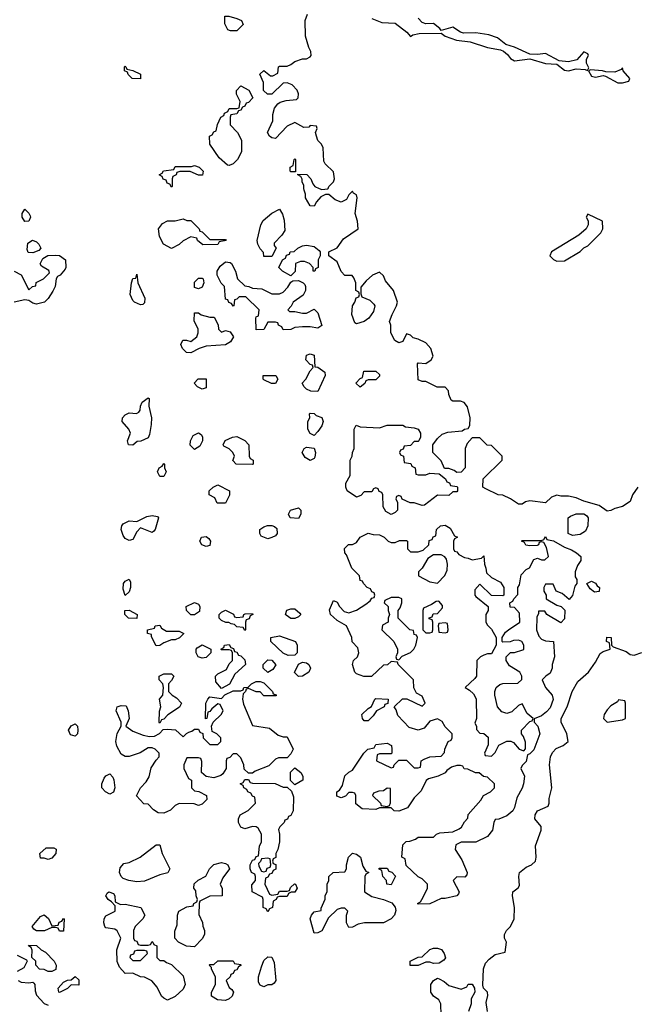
# Model space of a CAD drawing. Header units: inches. Extents: x 2380053 to 2584298, y 380219 to 546618.
# Tile 300 of 656: x 2461683 to 2464872, y 525767 to 530875. Entities that reach past the tile are written whole.
import ezdxf

# ---------------------------------------------------------------- set-up
doc = ezdxf.new("R2010")
doc.units = ezdxf.units.IN
doc.header["$MEASUREMENT"] = 0
doc.layers.add('C4562', color=7, linetype='Continuous')
doc.layers.add('C4563', color=7, linetype='Continuous')

msp = doc.modelspace()

# ---------------------------------------------------------------- linework, layer by layer
at = {"layer": 'C4562', "color": 2, "elevation": 62}
for points in [[(2464890.5, 528449.5), (2464862.8, 528410), (2464850, 528375.3), (2464810, 528349.2), (2464770, 528339), (2464750, 528328), (2464730, 528326), (2464690, 528355.3), (2464610, 528378), (2464570, 528395.3), (2464530, 528404), (2464490, 528404), (2464470, 528408.7), (2464442, 528398), (2464410, 528368), (2464330, 528379), (2464307.1, 528372.9), (2464290, 528362), (2464270, 528362), (2464230, 528388.7), (2464190, 528408), (2464166, 528410), (2464100.4, 528440.4), (2464086, 528450), (2464087.3, 528492.7), (2464186, 528590), (2464186, 528610), (2464130, 528666), (2464107.3, 528667.3), (2464070, 528706), (2464030, 528706), (2464003.6, 528676.4), (2463994, 528650), (2463994, 528550), (2463972.7, 528527.3), (2463950, 528526), (2463936.4, 528536.4), (2463910, 528546), (2463887.3, 528547.3), (2463870, 528586), (2463826, 528630), (2463826, 528670), (2463850, 528702), (2463874.6, 528725.4), (2463904.7, 528735.3), (2463978, 528742), (2463990, 528751.3), (2464010, 528754), (2464018, 528770), (2464019.3, 528810), (2464006.6, 528866.6), (2463989.1, 528889.1), (2463970, 528895.3), (2463930, 528895.3), (2463922, 528902), (2463908.7, 528930), (2463908, 528950), (2463890, 528968), (2463848.9, 528968.9), (2463790, 528998), (2463770, 528998), (2463750, 529006), (2463746, 529090), (2463750, 529094), (2463790, 529092), (2463818, 529110), (2463828, 529130), (2463815.3, 529170), (2463790, 529198), (2463750, 529218), (2463724, 529224), (2463710, 529238), (2463690, 529246), (2463670, 529206), (2463650, 529198), (2463628.7, 529210), (2463608.7, 529250), (2463608.7, 529290), (2463602, 529310), (2463614.6, 529345.4), (2463638, 529390), (2463642, 529410), (2463622, 529470), (2463580.2, 529520.2), (2463570, 529546), (2463550, 529566), (2463514, 529550), (2463479.6, 529520.4), (2463452.7, 529487.3), (2463452.7, 529452.7), (2463458, 529438), (2463499.8, 529419.8), (2463519.8, 529399.8), (2463524.7, 529390), (2463518, 529362), (2463493.4, 529326.6), (2463470, 529308.7), (2463430, 529298), (2463422, 529302), (2463405.2, 529345.2), (2463409.2, 529390), (2463422, 529410), (2463428.4, 529431.6), (2463442, 529438), (2463446, 529450), (2463442, 529462), (2463426, 529470), (2463426, 529510), (2463416.4, 529536.4), (2463407.3, 529547.3), (2463370, 529548.7), (2463350, 529568), (2463330, 529618), (2463286, 529650), (2463286, 529670), (2463330, 529692), (2463362, 529738), (2463438, 529790), (2463435.3, 529830), (2463424, 529870), (2463434, 529950), (2463430, 529966), (2463415.3, 529975.3), (2463410, 529986), (2463390, 529966), (2463378, 529942), (2463350, 529929), (2463320.2, 529940.2), (2463287.3, 529967.3), (2463270, 529968), (2463244.7, 529955.3), (2463222, 529930), (2463210, 529908), (2463188.9, 529908.9), (2463166, 529950), (2463166, 529970), (2463158, 529990), (2463157.4, 530000)], [(2463236.5, 530000), (2463250, 529994), (2463282, 529998), (2463282.7, 530000)], [(2461654, 529570), (2461690.9, 529550.9), (2461730, 529474), (2461748.4, 529491.6), (2461766, 529494), (2461768.9, 529511.1), (2461806, 529530), (2461838, 529562), (2461834.6, 529574.6), (2461796.4, 529596.4), (2461788.4, 529608.4), (2461803.1, 529636.9), (2461828.4, 529651.6), (2461870, 529654), (2461890, 529652), (2461921, 529630), (2461922.8, 529590), (2461919.1, 529580.9), (2461892, 529550), (2461878, 529542), (2461871.3, 529530), (2461866, 529490), (2461854, 529466), (2461830, 529428), (2461812, 529410), (2461770, 529399), (2461750, 529404), (2461730, 529418), (2461710, 529422), (2461654, 529410)], [(2464109.5, 525730), (2464103.3, 525776.7), (2464112.1, 525812.1), (2464109, 525830), (2464088.7, 525850), (2464085.6, 525865.6), (2464089.6, 525950.3), (2464099.6, 525980.4), (2464118, 526002), (2464150, 526024.7), (2464202, 526038), (2464208, 526090), (2464198, 526110), (2464198, 526130), (2464208, 526150), (2464228.9, 526171.1), (2464249, 526211), (2464249.3, 526269.3), (2464239, 526330), (2464242, 526350), (2464269.1, 526370.9), (2464276, 526384), (2464272.3, 526430), (2464276, 526450), (2464310, 526478.8), (2464338, 526490), (2464358, 526510), (2464362, 526530), (2464358, 526590), (2464388.7, 526670), (2464388, 526690), (2464356, 526730), (2464357, 526750), (2464370, 526770.5), (2464424.7, 526795.3), (2464429.2, 526810), (2464430, 526834), (2464444, 526890), (2464431.6, 527010), (2464436.9, 527050), (2464447.1, 527072.9), (2464466.7, 527093.3), (2464502, 527110), (2464529, 527130), (2464520.9, 527170), (2464492.3, 527230), (2464492, 527250), (2464523.6, 527310), (2464549.5, 527390), (2464579.1, 527440.9), (2464634, 527490), (2464670, 527542), (2464693.6, 527586.4), (2464710, 527598), (2464746, 527610), (2464742, 527642), (2464728, 527650), (2464728.7, 527671.3), (2464752, 527670), (2464754, 527630), (2464762, 527622), (2464830, 527598), (2464850, 527582), (2464870, 527578), (2464910, 527591.3)], [(2461670, 526022), (2461718, 525998), (2461722, 525990), (2461703.6, 525956.4), (2461670, 525938)], [(2461674, 525890), (2461690, 525882), (2461730, 525878), (2461750, 525882), (2461756.9, 525876.9), (2461762, 525870), (2461763.6, 525836.4), (2461770, 525814), (2461810, 525772), (2461830, 525762)], [(2463868.7, 525710), (2463868, 525770), (2463858, 525790), (2463828.9, 525808.9), (2463815.3, 525830), (2463815.3, 525870), (2463828.9, 525891.1), (2463850, 525902), (2463859.6, 525899.6), (2463885.4, 525885.4), (2463910, 525864.7), (2463973.6, 525846.4), (2464002, 525858), (2464010, 525872), (2464030, 525871.3), (2464042, 525850), (2464044.7, 525830), (2464024.7, 525795.3), (2464024.7, 525770), (2464011.3, 525730)]]:
    msp.add_lwpolyline(points, dxfattribs=at)
for points in [[(2461710, 529828.7), (2461695.3, 529850), (2461695.3, 529870), (2461710, 529892), (2461730, 529872), (2461736.8, 529856.8), (2461738.8, 529850), (2461730, 529829)], [(2462950, 529646), (2462947.3, 529667.3), (2462930, 529686), (2462918, 529710), (2462915.3, 529730), (2462933.2, 529810), (2462946, 529834), (2462990, 529871.3), (2463030, 529892), (2463045.4, 529865.4), (2463055.3, 529835.3), (2463058, 529782), (2463043.6, 529756.4), (2463003.6, 529716.4), (2463003.6, 529703.6), (2463014, 529690), (2462990, 529646)], [(2464630, 529866), (2464622, 529850), (2464632, 529832), (2464631.6, 529811.6), (2464622, 529790), (2464583.5, 529756.5), (2464442, 529670), (2464434, 529650), (2464451.6, 529631.6), (2464470, 529622), (2464510, 529624.7), (2464590, 529672), (2464610, 529692), (2464630, 529702), (2464698, 529770), (2464708, 529790), (2464706, 529830)], [(2462550, 529834), (2462570, 529834), (2462614, 529790), (2462618, 529778), (2462630, 529774), (2462670, 529734), (2462750, 529734), (2462754, 529730), (2462718, 529722), (2462710, 529708), (2462632.7, 529707.3), (2462606, 529730), (2462602, 529742), (2462570, 529748), (2462530, 529728), (2462510, 529708), (2462470, 529688.7), (2462428.7, 529710), (2462408.7, 529750), (2462402, 529790), (2462423.1, 529816.9), (2462450, 529832), (2462490, 529832), (2462530, 529842)], [(2461750, 529666), (2461727.3, 529667.3), (2461722, 529682), (2461724.7, 529715.3), (2461749, 529731), (2461770, 529722), (2461782, 529710), (2461792, 529690), (2461782, 529678)], [(2463206, 529570), (2463206, 529590), (2463186, 529610), (2463160.4, 529620.4), (2463139.6, 529620.4), (2463114, 529610), (2463111.6, 529568.4), (2463090, 529546), (2463046, 529570), (2463028, 529590), (2463046, 529630), (2463062, 529638), (2463067.3, 529652.7), (2463082, 529658), (2463086, 529670), (2463107.3, 529672.7), (2463126, 529690), (2463150, 529702), (2463170, 529704.7), (2463210, 529698), (2463236.9, 529676.9), (2463242, 529670), (2463242, 529650), (2463232, 529630), (2463232, 529590), (2463218, 529582), (2463214, 529570)], [(2462990, 529452), (2463030, 529452), (2463050, 529462), (2463073.2, 529486.8), (2463090, 529514), (2463100.4, 529519.6), (2463130, 529522), (2463154, 529510), (2463162, 529502), (2463164.7, 529490), (2463164.7, 529470), (2463154, 529446), (2463102, 529410), (2463092, 529388), (2463074, 529370), (2463082, 529362), (2463110, 529362), (2463150, 529352), (2463170, 529352), (2463210, 529374), (2463230, 529354), (2463250.7, 529289.3), (2463230, 529275.3), (2463190, 529282), (2463150, 529282), (2463110, 529278), (2463090, 529268), (2463050, 529266), (2463042, 529282), (2463026, 529290), (2463022, 529302), (2463010, 529306), (2462970, 529306), (2462950, 529268), (2462910, 529266), (2462907.3, 529327.3), (2462910, 529334), (2462922, 529338), (2462926, 529370), (2462856.4, 529436.4), (2462822, 529438), (2462810, 529426), (2462798, 529422), (2462794, 529390), (2462790, 529388), (2462782, 529402), (2462767.3, 529407.3), (2462762, 529422), (2462750, 529426), (2462746, 529490), (2462728.4, 529508.4), (2462708, 529550), (2462708, 529570), (2462723.1, 529596.9), (2462750, 529618), (2462775.3, 529615.3), (2462782, 529610), (2462802, 529570), (2462812, 529530), (2462850, 529494), (2462871.6, 529491.6), (2462890, 529482), (2462939.6, 529479.6)], [(2462310, 529395.3), (2462278, 529410), (2462270, 529418), (2462255.3, 529450), (2462262.7, 529510), (2462270, 529532), (2462286, 529534), (2462290, 529554), (2462296, 529510), (2462331.3, 529430), (2462330, 529406), (2462322, 529398)], [(2462610, 529478), (2462590, 529486), (2462590, 529514), (2462610, 529534), (2462630, 529534), (2462634, 529530), (2462638, 529510), (2462630, 529488)], [(2462730, 529254), (2462750, 529262), (2462775.3, 529255.3), (2462792, 529230), (2462776.9, 529203.1), (2462750, 529188), (2462650, 529182), (2462614, 529170), (2462570, 529146), (2462548.9, 529148.9), (2462528, 529170), (2462518, 529190), (2462528.4, 529211.6), (2462548.4, 529211.6), (2462570, 529204.7), (2462602, 529230), (2462608.7, 529250), (2462608.7, 529270), (2462587.3, 529312.7), (2462590, 529354), (2462610, 529354), (2462623.6, 529343.6), (2462670, 529332), (2462691.6, 529331.6), (2462711.6, 529291.6), (2462714, 529270)], [(2463230, 528946), (2463192.7, 528947.3), (2463170, 528958), (2463158, 528970), (2463148, 528990), (2463168, 529010), (2463190, 529054), (2463206, 529070), (2463202, 529082), (2463190, 529086), (2463168, 529110), (2463170, 529134), (2463190, 529142), (2463210, 529134), (2463214, 529074), (2463230, 529072), (2463266, 529046), (2463266.8, 529030)], [(2463450, 528968), (2463426, 528990), (2463450, 529014), (2463462, 529018), (2463468, 529052), (2463530, 529052), (2463550, 529034), (2463550, 529026), (2463530, 529006), (2463490, 529006), (2463478, 529002), (2463472.7, 528987.3)], [(2462630, 528958), (2462606, 528970), (2462588, 528990), (2462608.4, 529011.6), (2462650, 529012), (2462650, 528966)], [(2463010, 528988), (2462988.4, 528988.4), (2462950, 529006), (2462946, 529010), (2462946, 529030), (2463012, 529030), (2463022, 529010)], [(2462270, 528668), (2462248, 528670), (2462242, 528690), (2462258, 528730), (2462248.7, 528750), (2462214, 528790), (2462215.3, 528810), (2462230, 528824.7), (2462250, 528834.8), (2462288.4, 528831.6), (2462300.4, 528839.6), (2462308, 528850), (2462308.7, 528870), (2462318, 528890), (2462350, 528914), (2462354, 528910), (2462352, 528870), (2462366, 528810), (2462365.4, 528774.6), (2462356.9, 528723.1), (2462350, 528706), (2462311.6, 528688.4), (2462292.7, 528687.3)], [(2463210, 528718), (2463190, 528728), (2463178, 528750), (2463178, 528790), (2463188, 528810), (2463186, 528830), (2463190, 528834), (2463210, 528832), (2463221, 528821), (2463250, 528810.7), (2463257.3, 528790), (2463250, 528768.7), (2463230, 528738)], [(2462590, 528646), (2462568, 528668), (2462568.7, 528690), (2462582, 528718), (2462610, 528732), (2462623.6, 528723.6), (2462631.6, 528711.6), (2462632, 528690), (2462616.9, 528663.1)], [(2463750, 528514), (2463790, 528514), (2463810, 528522), (2463859.6, 528519.6), (2463892.7, 528492.7), (2463898, 528478), (2463912.7, 528472.7), (2463918, 528458), (2463950, 528454), (2463954, 528450), (2463954, 528430), (2463950, 528426), (2463930, 528426), (2463910, 528406), (2463850, 528408), (2463783.6, 528356.4), (2463770, 528355.3), (2463730, 528368.7), (2463708.9, 528368.9), (2463667.3, 528387.3), (2463662, 528402), (2463650, 528406), (2463638, 528402), (2463634, 528390), (2463642, 528370), (2463642, 528330), (2463630, 528318), (2463610, 528308), (2463583.1, 528323.1), (2463568.4, 528348.4), (2463566, 528410), (2463562, 528422), (2463547.3, 528427.3), (2463542, 528442), (2463530, 528446), (2463518, 528442), (2463510, 528426), (2463470, 528426), (2463452.7, 528407.3), (2463430, 528398), (2463382, 528430), (2463375.3, 528450), (2463375.3, 528470), (2463398, 528510), (2463398, 528590), (2463408, 528610), (2463408.7, 528630), (2463418, 528650), (2463418, 528750), (2463428.9, 528771.1), (2463450, 528762), (2463550, 528758), (2463589.3, 528770.7), (2463670, 528771.3), (2463683.6, 528763.6), (2463730, 528758), (2463750.9, 528750.9), (2463762, 528730), (2463762, 528710), (2463754, 528690), (2463750, 528686), (2463730, 528686), (2463710, 528666), (2463678, 528662), (2463672.7, 528647.3), (2463658, 528642), (2463654, 528630), (2463658, 528618), (2463674, 528610), (2463678, 528578), (2463712.7, 528572.7), (2463718, 528558), (2463734, 528550), (2463738, 528518)], [(2462890, 528568), (2462806, 528570), (2462788.4, 528588.4), (2462798, 528610), (2462788, 528630), (2462770, 528648), (2462742, 528662), (2462738, 528670), (2462748.9, 528691.1), (2462786, 528710), (2462810, 528712), (2462850, 528692), (2462872, 528670), (2462874, 528610), (2462878, 528598), (2462894, 528590), (2462894, 528570)], [(2463190, 528588), (2463163.1, 528603.1), (2463148, 528630), (2463158, 528650), (2463170, 528658), (2463210, 528652), (2463218, 528630), (2463214.8, 528605.2), (2463210, 528598)], [(2462410, 528506), (2462398, 528530), (2462406, 528550), (2462422, 528558), (2462430, 528572), (2462434, 528570), (2462434, 528550), (2462442, 528530), (2462430, 528506)], [(2462750, 528366), (2462707.3, 528367.3), (2462694.6, 528394.6), (2462666, 528410), (2462666, 528430), (2462686, 528450), (2462710, 528462), (2462771.3, 528431.3), (2462771.6, 528408.4)], [(2463130, 528288), (2463086, 528290), (2463078, 528310), (2463088, 528330), (2463130, 528342), (2463142, 528330), (2463142, 528310)], [(2462370, 528215.3), (2462310, 528238), (2462290, 528218), (2462270, 528178), (2462250, 528174), (2462230, 528184), (2462218.9, 528198.9), (2462209.5, 528230.5), (2462213.2, 528250), (2462220.1, 528259.9), (2462250, 528276), (2462290, 528272), (2462343.1, 528296.9), (2462370, 528302), (2462398, 528298), (2462402, 528290), (2462384.7, 528230), (2462378, 528222)], [(2464550, 528199), (2464528.7, 528208.7), (2464528, 528290), (2464540.2, 528299.8), (2464570, 528311.3), (2464610, 528312), (2464623.6, 528303.6), (2464631.6, 528291.6), (2464631.1, 528248.9), (2464618.8, 528221.2), (2464590, 528204)], [(2462970, 528182), (2462935.3, 528195.3), (2462928, 528210), (2462928, 528230), (2462950, 528244.7), (2462969.1, 528250.9), (2462991.3, 528251.3), (2463005.4, 528245.4), (2463016, 528236), (2463018, 528210), (2463010, 528198), (2462990, 528188.7)], [(2464030, 528072), (2464078, 528082), (2464090, 528094), (2464094, 528050), (2464102, 528030), (2464104.7, 528004.7), (2464130, 527982), (2464176.9, 527956.9), (2464194, 527930), (2464194, 527890), (2464190, 527886), (2464130, 527888), (2464070, 527946), (2464043.6, 527916.4), (2464044.7, 527890), (2464050, 527882), (2464114, 527830), (2464114, 527810), (2464102, 527790), (2464102, 527750), (2464110, 527734), (2464130, 527714), (2464154, 527670), (2464154, 527630), (2464130, 527586), (2464110, 527586), (2464090, 527578), (2464074, 527570), (2464054, 527550), (2464052, 527470), (2464043.6, 527456.4), (2463994, 527410), (2464016.9, 527396.9), (2464036.9, 527376.9), (2464051.6, 527351.6), (2464052, 527250), (2464044.7, 527224.7), (2464052, 527210), (2464052.7, 527192.7), (2464070, 527174), (2464091.6, 527171.6), (2464112.7, 527152.7), (2464112.7, 527112.7), (2464094, 527070), (2464098, 527058), (2464130, 527054), (2464150, 527074), (2464168.7, 527111.3), (2464210, 527132), (2464231.3, 527131.3), (2464244.7, 527124.7), (2464274, 527090), (2464298, 527082), (2464307.3, 527092.7), (2464307.3, 527127.3), (2464296.4, 527156.4), (2464286, 527170), (2464286, 527190), (2464330, 527234), (2464342, 527238), (2464346, 527250), (2464316.4, 527276.4), (2464290, 527326), (2464270, 527318), (2464236, 527284), (2464210, 527275.3), (2464184.7, 527284.7), (2464162, 527310), (2464148, 527370), (2464148, 527390), (2464155.3, 527410), (2464173.6, 527426.4), (2464190, 527431.3), (2464267.3, 527432.7), (2464287.3, 527452.7), (2464288, 527470), (2464278, 527490), (2464223.1, 527523.1), (2464206, 527550), (2464206, 527570), (2464228.4, 527591.6), (2464250, 527592), (2464293.6, 527606.4), (2464298, 527610), (2464298, 527630), (2464288.4, 527648.4), (2464270, 527655.3), (2464245.4, 527654.6), (2464227.3, 527647.3), (2464190, 527646), (2464186, 527650), (2464186, 527670), (2464203.1, 527696.9), (2464218, 527710), (2464278, 527750), (2464276.4, 527796.4), (2464250, 527826), (2464227.3, 527827.3), (2464226, 527850), (2464242, 527858), (2464246, 527870), (2464267.3, 527892.7), (2464268, 527930), (2464276.4, 527943.6), (2464284.7, 527995.3), (2464310, 528022), (2464328.4, 528031.6), (2464350, 528074), (2464370, 528082), (2464390, 528072), (2464407.3, 528072.7), (2464426, 528090), (2464416.4, 528136.4), (2464402, 528162), (2464390, 528166), (2464378, 528162), (2464374, 528150), (2464367.3, 528147.3), (2464330, 528146), (2464308.4, 528148.4), (2464302, 528162), (2464286, 528170), (2464290, 528174), (2464390, 528174), (2464402, 528178), (2464410, 528194), (2464418, 528178), (2464451.6, 528171.6), (2464510, 528138), (2464545.4, 528125.4), (2464572, 528110), (2464594, 528090), (2464594, 528070), (2464576.9, 528043.1), (2464564.7, 528010), (2464565.4, 527985.4), (2464574, 527970), (2464574, 527950), (2464563.6, 527936.4), (2464551.6, 527888.4), (2464532.7, 527867.3), (2464498, 527898), (2464466, 527910), (2464450, 527946), (2464410, 527946), (2464402, 527930), (2464402, 527910), (2464414, 527890), (2464414, 527870), (2464470, 527838), (2464491.6, 527831.6), (2464511.6, 527811.6), (2464510, 527766), (2464490, 527746), (2464418, 527790), (2464407.3, 527807.3), (2464374, 527806), (2464374, 527794), (2464365.4, 527774.6), (2464364.7, 527710), (2464376, 527676), (2464390, 527662), (2464410, 527652), (2464452, 527650), (2464457.3, 527570), (2464444.7, 527530), (2464444.7, 527510), (2464434.4, 527485.6), (2464412, 527470), (2464394, 527450), (2464411.1, 527411.1), (2464446, 527370), (2464450, 527348), (2464434.9, 527305.1), (2464415.9, 527284.1), (2464390, 527264), (2464352.7, 527247.3), (2464352, 527230), (2464371.3, 527210), (2464381, 527170), (2464350, 527088), (2464330, 527066), (2464318, 527062), (2464310, 527026), (2464290, 527006), (2464282, 526990), (2464302, 526950), (2464297.3, 526910), (2464290, 526888), (2464262, 526838), (2464250, 526788), (2464241, 526770), (2464210, 526744), (2464168, 526728), (2464150, 526726), (2464142, 526710), (2464136, 526670), (2464110, 526638), (2464050, 526608.7), (2463972.7, 526607.3), (2463945.4, 526594.6), (2463942, 526570), (2463977.1, 526517.1), (2464004.7, 526450), (2464002, 526438), (2463992.7, 526427.3), (2463950, 526428), (2463932, 526410), (2463962, 526350), (2463959.6, 526340.4), (2463951.1, 526328.9), (2463890, 526315.3), (2463870, 526315.3), (2463810, 526288.7), (2463750, 526286), (2463746, 526290), (2463762, 526298), (2463776.4, 526323.6), (2463798, 526370), (2463798, 526390), (2463770, 526418), (2463750, 526428), (2463687.3, 526487.3), (2463682, 526522), (2463666, 526530), (2463670, 526594), (2463688.4, 526611.6), (2463707.3, 526612.7), (2463736.4, 526623.6), (2463750, 526634), (2463830, 526634), (2463846, 526650), (2463863.1, 526656.9), (2463930, 526661), (2463963.1, 526676.9), (2463974.6, 526685.4), (2463990, 526714), (2464008, 526732), (2464010, 526752), (2464074.6, 526825.4), (2464088.9, 526851.1), (2464126, 526870), (2464146, 526890), (2464146, 526910), (2464110, 526946), (2464088.4, 526948.4), (2464067.3, 526967.3), (2464048.4, 526968.4), (2464007.3, 526987.3), (2463988.4, 526988.4), (2463982, 527002), (2463970, 527006), (2463950, 527006), (2463923.6, 526996.4), (2463899.6, 526980.4), (2463890, 526968), (2463854, 526950), (2463803.6, 526936.4), (2463791.3, 526928.7), (2463765.4, 526874.6), (2463730, 526838), (2463694.4, 526785.6), (2463650, 526768.7), (2463626, 526770), (2463610, 526786), (2463550, 526786), (2463530, 526778), (2463460.4, 526780.4), (2463427.3, 526807.3), (2463426, 526850), (2463422, 526862), (2463410, 526866), (2463390, 526866), (2463372.7, 526847.3), (2463350, 526838), (2463327.3, 526847.3), (2463328, 526870), (2463342, 526878), (2463357.2, 526902.8), (2463370, 526952), (2463390, 526972), (2463410, 526982), (2463468, 527070), (2463488.9, 527091.1), (2463522, 527098), (2463530, 527114), (2463590, 527122), (2463612, 527110), (2463614, 527090), (2463614, 527070), (2463610, 527066), (2463550, 527066), (2463538, 527062), (2463534, 527030), (2463610, 526994), (2463622, 526998), (2463626, 527010), (2463650, 527034), (2463690, 527034), (2463730, 526994), (2463750, 526994), (2463762, 526998), (2463766, 527030), (2463780.4, 527039.6), (2463810, 527051.3), (2463870, 527054), (2463887.3, 527072.7), (2463888, 527090), (2463906, 527130), (2463922, 527138), (2463926, 527150), (2463926, 527170), (2463890, 527206), (2463874.6, 527234.6), (2463850, 527248), (2463810, 527235.3), (2463781, 527199), (2463750, 527189), (2463703.2, 527203.2), (2463644.7, 527264.7), (2463635.3, 527295.3), (2463626, 527310), (2463668.4, 527351.6), (2463691.6, 527351.6), (2463770, 527314), (2463786, 527330), (2463770, 527366), (2463742, 527382), (2463728.4, 527408.4), (2463726, 527450), (2463646, 527530), (2463642, 527542), (2463610, 527546), (2463591.6, 527528.4), (2463570, 527526), (2463507.3, 527467.3), (2463468.4, 527468.4), (2463430, 527482), (2463422, 527490), (2463409.3, 527530.7), (2463415.3, 527550), (2463435.3, 527570), (2463442, 527590), (2463436.4, 527616.4), (2463407.3, 527647.3), (2463406, 527670), (2463378, 527730), (2463330, 527758), (2463310, 527775.3), (2463295.3, 527790), (2463290, 527814), (2463310, 527862), (2463330, 527854), (2463342, 527830), (2463365.4, 527805.4), (2463390, 527798), (2463430, 527811.3), (2463478, 527842), (2463500.4, 527859.6), (2463510, 527874), (2463522, 527878), (2463526, 527890), (2463522, 527902), (2463510, 527906), (2463502, 527922), (2463486, 527930), (2463466, 527950), (2463462, 527962), (2463450, 527966), (2463446, 527990), (2463406, 528030), (2463379, 528099), (2463369, 528110), (2463368.7, 528131.3), (2463388.4, 528151.6), (2463410, 528152), (2463430, 528162), (2463448.9, 528191.1), (2463490, 528211.3), (2463516.4, 528203.6), (2463550, 528202), (2463574, 528190), (2463594, 528170), (2463610, 528162), (2463630, 528162), (2463652.7, 528172.7), (2463690, 528174), (2463694, 528170), (2463694, 528130), (2463710, 528114), (2463750, 528114), (2463776.4, 528123.6), (2463806, 528150), (2463807.3, 528172.7), (2463822, 528178), (2463827.3, 528192.7), (2463842, 528198), (2463846, 528230), (2463866, 528250), (2463890, 528252), (2463916.9, 528236.9), (2463938, 528198), (2463954, 528190), (2463938, 528182), (2463934, 528170), (2463934, 528130), (2463938, 528118), (2463950, 528114), (2463961, 528101), (2463990, 528084.7), (2464010, 528082)], [(2462650, 528142), (2462628, 528150), (2462618, 528170), (2462626, 528190), (2462650, 528194), (2462663.6, 528183.6), (2462672, 528170), (2462670, 528148)], [(2463870, 528098), (2463830, 528098), (2463801, 528079), (2463770.9, 528029.1), (2463752, 528010), (2463752, 527990), (2463810, 527958), (2463850, 527952), (2463888.9, 527991.1), (2463900.4, 528019.6), (2463902, 528050), (2463896.4, 528076.4), (2463888.4, 528088.4)], [(2462230, 527888), (2462220.2, 527920.2), (2462222, 527950), (2462230, 527962), (2462250, 527972), (2462256.9, 527956.9), (2462258, 527930), (2462250, 527906)], [(2464665.2, 527905.2), (2464643.1, 527923.1), (2464626, 527950), (2464650, 527962), (2464670, 527951.3), (2464678, 527938), (2464690.7, 527930), (2464690, 527909)], [(2463650, 527878), (2463610, 527878), (2463578, 527862), (2463574, 527850), (2463594, 527830), (2463594, 527810), (2463602, 527790), (2463594, 527770), (2463594, 527750), (2463565.4, 527734.6), (2463562, 527710), (2463624.7, 527650), (2463642, 527610), (2463642, 527590), (2463634, 527570), (2463638, 527558), (2463650, 527554), (2463667.3, 527572.7), (2463710, 527592), (2463728, 527610), (2463738, 527630), (2463746, 527670), (2463742, 527682), (2463730, 527686), (2463726, 527706), (2463706, 527710), (2463646, 527770), (2463646, 527810), (2463656.4, 527823.6), (2463666, 527850), (2463666, 527870)], [(2462290, 527768), (2462248, 527770), (2462228, 527790), (2462228, 527810), (2462250, 527812), (2462292, 527790)], [(2462570, 527788), (2462548, 527810), (2462546, 527830), (2462590, 527851.3), (2462610, 527842), (2462618, 527830), (2462615.3, 527804.7), (2462590, 527788)], [(2462810, 527774), (2462842, 527778), (2462846, 527790), (2462852.7, 527792.7), (2462890, 527794), (2462892, 527790), (2462878, 527782), (2462872.7, 527767.3), (2462858, 527762), (2462854, 527750), (2462854, 527710), (2462850, 527706), (2462842, 527722), (2462810, 527726), (2462798, 527738), (2462780.4, 527740.4), (2462768, 527748), (2462752, 527748), (2462730, 527758), (2462718, 527770), (2462718, 527790), (2462730, 527802), (2462750, 527811.3), (2462791.6, 527791.6), (2462798, 527778)], [(2463110, 527769.2), (2463089.3, 527769.3), (2463065.6, 527785.6), (2463062, 527790), (2463068.9, 527811.1), (2463090, 527818), (2463110, 527818), (2463136.9, 527796.9), (2463142, 527790), (2463130, 527778)], [(2463858, 527858), (2463843.6, 527856.4), (2463819.6, 527840.4), (2463778, 527822), (2463774, 527810), (2463774, 527710), (2463790, 527694), (2463810, 527694), (2463822, 527698), (2463826, 527710), (2463826, 527750), (2463822, 527762), (2463807.3, 527767.3), (2463807.3, 527772.7), (2463822, 527778), (2463827.3, 527792.7), (2463850, 527794), (2463876.4, 527823.6), (2463876.4, 527836.4)], [(2462390, 527626), (2462366, 527674), (2462366, 527686), (2462346, 527690), (2462346, 527710), (2462382, 527718), (2462386, 527730), (2462410, 527734), (2462418, 527718), (2462443.6, 527703.6), (2462510, 527702), (2462534, 527690), (2462511.6, 527668.4), (2462490, 527658), (2462470, 527658), (2462430, 527642), (2462410, 527628.7)], [(2463890, 527746), (2463858, 527742), (2463854, 527730), (2463858, 527698), (2463890, 527694), (2463902, 527698), (2463906, 527710), (2463902, 527742)], [(2463076.4, 527576.4), (2463050, 527588), (2462986, 527650), (2462986, 527670), (2463030, 527678), (2463114, 527650), (2463122, 527630), (2463122, 527590), (2463110, 527578)], [(2462630, 527562), (2462608, 527570), (2462598, 527590), (2462598, 527610), (2462603.1, 527616.9), (2462630, 527632), (2462674, 527610), (2462674, 527590), (2462650, 527566)], [(2462730, 527406), (2462700.4, 527440.4), (2462698, 527470), (2462710, 527482), (2462755.3, 527504.7), (2462770, 527534), (2462786, 527550), (2462786, 527590), (2462782, 527602), (2462770, 527606), (2462730, 527606), (2462726, 527610), (2462742, 527618), (2462746, 527630), (2462770, 527634), (2462778, 527618), (2462792.7, 527612.7), (2462798, 527598), (2462810, 527594), (2462818, 527578), (2462830, 527574), (2462850, 527554), (2462854, 527530), (2462799.6, 527480.4), (2462772, 527428)], [(2462970, 527488), (2462946, 527510), (2462946, 527530), (2462970, 527554), (2462991.6, 527551.6), (2463011.1, 527528.9), (2462996.9, 527503.1)], [(2463128.4, 527468.4), (2463108.7, 527488.7), (2463128.7, 527531.3), (2463150, 527542), (2463170, 527538), (2463182, 527530), (2463191.3, 527510), (2463182, 527490), (2463150, 527468.7)], [(2462410, 527226), (2462406, 527230), (2462408.4, 527288.4), (2462415.3, 527310), (2462408, 527350), (2462426, 527370), (2462428, 527410), (2462426, 527430), (2462406, 527450), (2462406, 527470), (2462430, 527482), (2462470, 527482), (2462482, 527470), (2462470, 527446), (2462454, 527430), (2462454, 527390), (2462474, 527370), (2462496.9, 527356.9), (2462522, 527330), (2462511.1, 527308.9), (2462451.6, 527268.4), (2462430, 527246), (2462418, 527242)], [(2463012.7, 527367.3), (2462950, 527368), (2462930, 527388), (2462910, 527388.7), (2462870, 527406), (2462858, 527402), (2462854, 527390), (2462842, 527378), (2462838, 527350), (2462843.5, 527323.5), (2462890, 527214), (2462979.6, 527199.6), (2463023.6, 527163.6), (2463050, 527154), (2463070, 527154), (2463102, 527090), (2463090, 527066), (2463070, 527046), (2463026, 527046), (2463010, 527038), (2462975.3, 527004.7), (2462903.6, 526976.4), (2462890, 526966), (2462870, 526966), (2462847.3, 526987.3), (2462846, 527010), (2462830, 527046), (2462810, 527066), (2462790, 527066), (2462772.7, 527047.3), (2462758, 527042), (2462754, 527030), (2462754, 526990), (2462736.9, 526963.1), (2462725.4, 526954.6), (2462690, 526942), (2462650, 526948), (2462626, 526970), (2462627.3, 527027.3), (2462622, 527042), (2462610, 527046), (2462550, 527046), (2462534, 527010), (2462534, 526990), (2462558, 526938), (2462574, 526930), (2462574, 526890), (2462590, 526874), (2462611.6, 526871.6), (2462651.1, 526851.1), (2462654, 526830), (2462630, 526806), (2462610, 526798), (2462587.3, 526807.3), (2462510, 526808), (2462490, 526798), (2462465.4, 526774.6), (2462450, 526768), (2462430, 526758), (2462400.4, 526760.4), (2462376.4, 526776.4), (2462350, 526806), (2462327.3, 526807.3), (2462288.4, 526848.4), (2462308.7, 526890), (2462339.3, 526920.7), (2462353.6, 526946.4), (2462365.6, 526994.4), (2462390, 527034), (2462406, 527050), (2462406, 527070), (2462386, 527090), (2462370, 527098), (2462350, 527098), (2462307.7, 527072.3), (2462250, 527052.3), (2462230, 527052.7), (2462210, 527064), (2462187, 527107), (2462180.9, 527130), (2462187.8, 527172.2), (2462208.7, 527210), (2462208.7, 527230), (2462184, 527290), (2462189.2, 527310.8), (2462210, 527318), (2462235.3, 527315.3), (2462246, 527290), (2462251, 527249), (2462234, 527210), (2462270, 527184.7), (2462323.5, 527163.5), (2462356.9, 527156.9), (2462382, 527158), (2462408.4, 527171.6), (2462427.3, 527192.7), (2462450, 527194), (2462491.6, 527191.6), (2462530, 527154), (2462547.3, 527172.7), (2462560.4, 527179.6), (2462576.4, 527183.6), (2462590, 527194), (2462610, 527194), (2462618, 527178), (2462632.7, 527172.7), (2462634, 527150), (2462670, 527114), (2462710, 527114), (2462726, 527130), (2462726, 527150), (2462706, 527170), (2462682, 527182), (2462678, 527210), (2462686, 527230), (2462728, 527270), (2462738, 527290), (2462722, 527322), (2462710, 527326), (2462679.6, 527300.4), (2462670, 527286), (2462658, 527282), (2462654, 527250), (2462647.3, 527247.3), (2462648.4, 527328.4), (2462658, 527350), (2462670, 527362), (2462730, 527354), (2462747.3, 527372.7), (2462790, 527394), (2462830, 527394), (2462842, 527398), (2462846, 527410), (2462867.3, 527412.7), (2462886, 527430), (2462910, 527442), (2462930, 527442), (2462950, 527434), (2462994, 527390), (2462998, 527378), (2463012.7, 527372.7)], [(2463470, 527238), (2463462, 527250), (2463458, 527270), (2463490, 527302), (2463508.4, 527311.6), (2463526, 527350), (2463530, 527354), (2463594, 527350), (2463592.7, 527327.3), (2463578, 527322), (2463574, 527310), (2463534, 527290), (2463516.9, 527263.1), (2463490, 527238)], [(2464790, 527346), (2464783.6, 527336.4), (2464750, 527315.3), (2464730, 527295.3), (2464714.8, 527270), (2464711.3, 527250), (2464731.1, 527231.1), (2464810, 527242), (2464826, 527250), (2464826, 527330), (2464822, 527342)], [(2461970, 527158), (2461945.6, 527165.6), (2461935.3, 527190), (2461950, 527212), (2461970, 527222), (2461982, 527210), (2461984.7, 527190), (2461982, 527170)], [(2463110, 526906), (2463088, 526928), (2463088.4, 526971.6), (2463110, 526994), (2463142, 526970), (2463152, 526950), (2463152, 526930)], [(2462150, 526858), (2462128, 526870), (2462108.7, 526890), (2462108.9, 526911.1), (2462120.2, 526939.8), (2462130, 526952), (2462150, 526962), (2462166, 526946), (2462170.8, 526930.8), (2462176, 526890), (2462170, 526868)], [(2463050, 526894), (2463070, 526894), (2463092.7, 526872.7), (2463103.6, 526843.6), (2463102, 526770), (2463090, 526746), (2463078, 526742), (2463072.7, 526727.3), (2463058, 526722), (2463054, 526710), (2463031.6, 526688.4), (2463025.4, 526674.6), (2463031.3, 526650), (2463030.9, 526609.1), (2463022, 526570), (2463012, 526550), (2463011.6, 526528.4), (2462998, 526522), (2462994, 526510), (2462998, 526498), (2463011.6, 526491.6), (2463011.6, 526468.4), (2462998, 526462), (2462990, 526446), (2462978, 526442), (2462970, 526426), (2462958, 526422), (2462954, 526390), (2462978, 526338), (2462990, 526334), (2463022, 526338), (2463030, 526354), (2463070, 526354), (2463082, 526358), (2463087.3, 526372.7), (2463108.4, 526391.6), (2463114, 526390), (2463122, 526370), (2463110, 526348.7), (2463092, 526348), (2463078, 526342), (2463070, 526326), (2463030, 526326), (2463018, 526322), (2463014, 526310), (2462998, 526302), (2462994, 526270), (2462978, 526262), (2462970, 526246), (2462962, 526262), (2462946, 526270), (2462946, 526310), (2462942, 526322), (2462888, 526350), (2462887.3, 526387.3), (2462906, 526410), (2462906, 526430), (2462902, 526442), (2462886, 526450), (2462878, 526470), (2462878, 526490), (2462890, 526514), (2462902, 526518), (2462910, 526534), (2462922, 526538), (2462927.3, 526587.3), (2462938, 526610), (2462938, 526650), (2462920.4, 526680.4), (2462910, 526688), (2462890, 526688.7), (2462850, 526678), (2462830, 526686), (2462818, 526710), (2462818, 526730), (2462826, 526750), (2462868.4, 526771.6), (2462906, 526810), (2462902, 526842), (2462890, 526846), (2462882, 526862), (2462866, 526870), (2462862, 526882), (2462846, 526890), (2462842, 526902), (2462826, 526910), (2462842, 526918), (2462850, 526934), (2462870, 526934), (2462878, 526918), (2462890, 526914), (2463007.3, 526912.7)], [(2463590, 526888), (2463570, 526875.3), (2463546.4, 526873.6), (2463518, 526862), (2463514, 526850), (2463554, 526810), (2463558, 526798), (2463590, 526794), (2463602, 526798), (2463607.3, 526812.7), (2463606, 526886)], [(2462290, 526402.7), (2462249.5, 526409.5), (2462220.1, 526420.1), (2462209.3, 526429.3), (2462201.2, 526450), (2462204.7, 526475.3), (2462223.2, 526496.8), (2462250, 526502.8), (2462308, 526530), (2462390, 526594), (2462410, 526594), (2462422, 526550), (2462462, 526470), (2462451, 526449), (2462410, 526439), (2462330, 526405.2)], [(2461830, 526518), (2461810, 526526), (2461790, 526526), (2461788, 526550), (2461820.4, 526579.6), (2461859.6, 526579.6), (2461871.1, 526571.1), (2461870.9, 526549.1), (2461850, 526526)], [(2463390, 526166), (2463378, 526190), (2463378, 526230), (2463386, 526250), (2463370, 526266), (2463350, 526266), (2463330, 526258), (2463284.7, 526215.3), (2463250, 526148), (2463230, 526138), (2463210, 526135.3), (2463189.4, 526210), (2463197.2, 526230), (2463210, 526246), (2463246, 526254), (2463246, 526266), (2463267.3, 526312.7), (2463268.4, 526331.6), (2463278, 526350), (2463278, 526390), (2463286, 526410), (2463286, 526430), (2463308.4, 526451.6), (2463370, 526454), (2463378, 526470), (2463378, 526490), (2463388.7, 526530), (2463409.2, 526550.8), (2463430, 526546), (2463451.3, 526530), (2463463.6, 526483.6), (2463478, 526458), (2463494, 526450), (2463478, 526442), (2463474, 526430), (2463472, 526350), (2463510, 526326), (2463570.8, 526310.8), (2463614, 526294), (2463630.8, 526270.8), (2463634.4, 526254.4), (2463627.3, 526230), (2463610.4, 526209.6), (2463570, 526189.2), (2463471.1, 526188.9), (2463438, 526182), (2463410, 526168)], [(2462590, 526066), (2462548.4, 526068.4), (2462506, 526090), (2462488, 526110), (2462487.3, 526147.3), (2462500.4, 526179.6), (2462502, 526230), (2462508, 526250), (2462550, 526272), (2462582, 526278), (2462586, 526290), (2462602, 526298), (2462606, 526310), (2462598, 526330), (2462596.4, 526356.4), (2462586, 526370), (2462587.3, 526392.7), (2462608.4, 526411.6), (2462648.4, 526431.6), (2462668, 526470), (2462690, 526492), (2462730, 526502), (2462750, 526498), (2462762, 526490), (2462771.3, 526470), (2462736.9, 526423.1), (2462722, 526390), (2462732.7, 526367.3), (2462734, 526330), (2462670, 526328), (2462618, 526302), (2462614, 526290), (2462612.7, 526232.7), (2462631.6, 526191.6), (2462632.7, 526172.7), (2462642, 526150), (2462642, 526130), (2462630, 526106)], [(2462970, 526526), (2462938, 526522), (2462932.7, 526507.3), (2462922, 526498), (2462923.6, 526483.6), (2462938, 526458), (2462950, 526454), (2462962, 526458), (2462967.3, 526472.7), (2462982, 526478), (2462986, 526490), (2462982, 526522)], [(2463610, 526386), (2463588, 526390), (2463586, 526410), (2463566, 526430), (2463562, 526462), (2463547.3, 526467.3), (2463547.3, 526472.7), (2463590, 526474), (2463598, 526458), (2463612.7, 526452.7), (2463632, 526432)], [(2462205.4, 526285.4), (2462230, 526286.8), (2462312, 526270), (2462332, 526230), (2462322, 526210), (2462282, 526170), (2462274, 526150), (2462274, 526110), (2462278, 526098), (2462290, 526094), (2462298, 526078), (2462310, 526074), (2462350, 526074), (2462362, 526078), (2462370, 526092), (2462374, 526090), (2462378, 526078), (2462394, 526070), (2462394, 526010), (2462410, 525994), (2462430, 525994), (2462443.6, 525983.6), (2462470, 525974), (2462530, 525914), (2462542, 525870), (2462530, 525846), (2462490, 525808), (2462450, 525788), (2462430, 525798), (2462418, 525810), (2462396.4, 525856.4), (2462368.4, 525888.4), (2462330, 525908), (2462308.9, 525908.9), (2462270, 525928), (2462230, 525926), (2462200.2, 525960.2), (2462189.1, 525989.1), (2462186, 526050), (2462208, 526110), (2462188.4, 526148.4), (2462176.4, 526156.4), (2462130, 526164), (2462124, 526170), (2462119.3, 526190), (2462120.9, 526210), (2462130, 526226), (2462178, 526250), (2462178, 526278), (2462159, 526299), (2462142, 526310), (2462129, 526330), (2462136.4, 526343.6), (2462146, 526350), (2462170, 526342), (2462176, 526330), (2462178, 526298), (2462191, 526291)], [(2461850, 526174), (2461882, 526178), (2461887.3, 526192.7), (2461902, 526198), (2461910, 526212), (2461914, 526210), (2461910, 526146), (2461890, 526146), (2461882, 526162), (2461870, 526166), (2461850, 526166), (2461811.1, 526148.9), (2461770, 526148), (2461756.4, 526156.4), (2461748, 526170), (2461790, 526222), (2461810, 526232), (2461832, 526212)], [(2461830, 525938), (2461810, 525948), (2461786, 525950), (2461766, 525970), (2461766, 525990), (2461746, 526010), (2461747.3, 526047.3), (2461742, 526062), (2461728, 526070), (2461730, 526074), (2461770, 526072), (2461794, 526050), (2461816.9, 526036.9), (2461862, 525990), (2461872, 525970), (2461870, 525948), (2461850, 525938)], [(2462330, 526046), (2462290, 526046), (2462278, 526042), (2462272.7, 526027.3), (2462258, 526022), (2462254, 526010), (2462270, 525994), (2462310, 525994), (2462346, 526030), (2462342, 526042)], [(2463830, 525978), (2463810, 525986), (2463790, 525986), (2463750, 525968.7), (2463708, 525968), (2463708.7, 525990), (2463750, 526012), (2463770, 526014), (2463810, 526051.3), (2463830, 526058), (2463850, 526058), (2463870.6, 526050.6), (2463884.7, 526030), (2463891.6, 526008.4), (2463883.6, 525996.4), (2463859.6, 525980.4)], [(2462750, 525786.6), (2462709.5, 525789.5), (2462678, 525810), (2462678, 525830), (2462698, 525870), (2462698, 525910), (2462678, 525950), (2462678, 525958), (2462666, 525970), (2462670, 525974), (2462690, 525974), (2462710, 525992), (2462790, 525992), (2462798, 525978), (2462830, 525974), (2462832, 525970), (2462818, 525962), (2462810, 525946), (2462798, 525942), (2462790, 525926), (2462778, 525922), (2462774, 525910), (2462754, 525890), (2462770, 525854), (2462783.6, 525843.6), (2462792, 525830), (2462784.7, 525810), (2462770, 525795.3)], [(2462950, 525858), (2462930, 525866), (2462922, 525882), (2462922, 525910), (2462938, 525962), (2462950, 525994), (2462970, 526014), (2462991.1, 526011.1), (2463003.6, 525983.6), (2463012, 525890), (2463003.6, 525876.4), (2462990, 525868.7), (2462970, 525868)], [(2461990, 525866), (2461950, 525868), (2461930.9, 525849.1), (2461890, 525828), (2461886, 525830), (2461882, 525850), (2461910, 525882), (2461930, 525892), (2461950, 525894), (2461970, 525912), (2461990, 525894)]]:
    msp.add_lwpolyline(points, close=True, dxfattribs=at)
at = {"layer": 'C4563', "color": 2, "elevation": 62}
for points in [[(2462776.4, 530816.4), (2462763.1, 530823.1), (2462747.3, 530852.7), (2462747.3, 530892.7), (2462767.3, 530892.7), (2462810, 530882), (2462834, 530870), (2462842, 530850), (2462810, 530818)], [(2462310, 530568), (2462266, 530570), (2462246, 530590), (2462242, 530602), (2462226, 530610), (2462226, 530630), (2462230, 530634), (2462234, 530630), (2462238, 530618), (2462270, 530612), (2462310, 530592)], [(2464810, 530626), (2464803.6, 530616.4), (2464770, 530602.7), (2464724, 530604), (2464706, 530610), (2464644.7, 530615.3), (2464634, 530610), (2464650, 530582), (2464670, 530576.3), (2464710, 530584.9), (2464722.5, 530582.5), (2464786.6, 530546.6), (2464810, 530548.2), (2464843.1, 530556.9), (2464849, 530570), (2464814, 530610)], [(2462770, 530118), (2462760.4, 530120.4), (2462718, 530158), (2462668.4, 530228.4), (2462668, 530270), (2462682, 530278), (2462690, 530294), (2462702, 530298), (2462708.4, 530331.6), (2462726, 530370), (2462742, 530378), (2462746, 530390), (2462762, 530398), (2462770, 530414), (2462810, 530414), (2462822, 530418), (2462826, 530450), (2462808.4, 530488.4), (2462808.4, 530508.4), (2462830, 530532), (2462872, 530510), (2462892, 530470), (2462870, 530446), (2462858, 530442), (2462850, 530426), (2462838, 530422), (2462830, 530406), (2462818, 530402), (2462810, 530386), (2462778, 530382), (2462774, 530370), (2462774, 530330), (2462812, 530290), (2462834, 530250), (2462834, 530190), (2462812, 530150), (2462790, 530128)], [(2462610, 530068), (2462567.3, 530087.3), (2462512.7, 530087.3), (2462498, 530082), (2462494, 530070), (2462478, 530062), (2462474, 530050), (2462474, 530010), (2462470, 530006), (2462462, 530022), (2462447.3, 530027.3), (2462442, 530042), (2462427.3, 530047.3), (2462422, 530062), (2462406, 530070), (2462422, 530078), (2462428.4, 530091.6), (2462482, 530098), (2462490, 530114), (2462574, 530114), (2462590, 530118), (2462614, 530110), (2462634, 530090), (2462632, 530068)], [(2463090, 530086), (2463086, 530090), (2463086, 530110), (2463102, 530118), (2463106, 530150), (2463110, 530154), (2463114, 530150), (2463114, 530086), (2463110, 530086)]]:
    msp.add_lwpolyline(points, close=True, dxfattribs=at)
for points in [[(2463282.7, 530000), (2463286, 530010), (2463310, 530034), (2463315.3, 530050), (2463310, 530086), (2463267.3, 530127.3), (2463260.4, 530140.4), (2463258, 530210), (2463248, 530230), (2463229.1, 530249.1), (2463222, 530270), (2463218, 530290), (2463226, 530310), (2463222, 530322), (2463190, 530326), (2463182, 530318), (2463156.4, 530316.4), (2463110, 530342), (2463070, 530322), (2463010, 530258), (2462990, 530262), (2462978, 530270), (2462968, 530290), (2462995.3, 530350), (2462996.4, 530383.6), (2463004.7, 530415.3), (2463021.2, 530438.8), (2463033.6, 530446.4), (2463064.7, 530455.3), (2463119, 530461), (2463128, 530470), (2463128.7, 530490), (2463122, 530510), (2463096.5, 530536.5), (2463070, 530548), (2463050, 530546), (2462991.6, 530488.4), (2462968.4, 530488.4), (2462948.4, 530508.4), (2462948, 530550), (2462928.4, 530591.6), (2462950, 530612), (2462983.6, 530583.6), (2462996.4, 530583.6), (2463022, 530598), (2463026, 530630), (2463030, 530634), (2463070, 530634), (2463090, 530642), (2463110, 530658), (2463150, 530671.3), (2463170, 530671.3), (2463190, 530682), (2463195.3, 530690), (2463194, 530710), (2463182, 530730), (2463165.2, 530790), (2463164, 530870), (2463176.4, 530903.6)], [(2463510, 530882), (2463561.1, 530861.1), (2463630, 530856.3), (2463691.3, 530810), (2463710, 530787.3), (2463723.2, 530796.8), (2463755.9, 530804.1), (2463870, 530804.9), (2463890.8, 530790), (2463948.8, 530768.8), (2464019.6, 530759.6), (2464109.6, 530730.4), (2464178, 530718), (2464192.5, 530712.5), (2464214.4, 530694.4), (2464230, 530673.4), (2464250, 530662.4), (2464330, 530671.3), (2464410, 530648.4), (2464470, 530644.9), (2464510, 530613), (2464530, 530610.5), (2464570, 530619.5), (2464616.8, 530616.8), (2464628.4, 530611.6), (2464635.3, 530624.7), (2464623.7, 530650), (2464624, 530670), (2464634, 530690), (2464630, 530698), (2464610, 530708), (2464572.5, 530667.5), (2464530, 530656.9), (2464480.9, 530660.9), (2464410, 530699.6), (2464370, 530694.7), (2464330, 530697), (2464250, 530733.3), (2464205.6, 530745.6), (2464161.5, 530781.5), (2464117.2, 530797.2), (2464050, 530807), (2463985.4, 530805.4), (2463969.6, 530809.6), (2463930, 530837), (2463870, 530819), (2463862.7, 530830), (2463830, 530855.6), (2463790, 530854), (2463770, 530860.5), (2463750, 530883.6)], [(2463157.4, 530000), (2463156.4, 530016.4), (2463148, 530032), (2463148, 530048), (2463142, 530062), (2463126, 530070), (2463126, 530074), (2463171.6, 530071.6), (2463194, 530050), (2463203.6, 530023.6), (2463214, 530010), (2463236.5, 530000)]]:
    msp.add_lwpolyline(points, dxfattribs=at)

doc.saveas('drawing.dxf')
